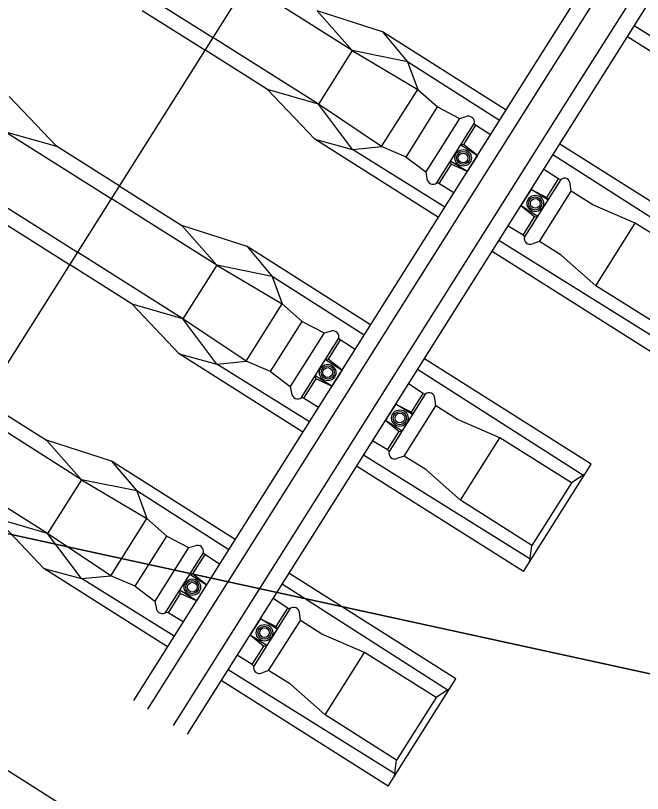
# Model space of a CAD drawing. Extents: x -746176 to -739709, y -1128407 to -1124482.
# Drawn here: x -743171.745 to -743170.262, y -1127095.098 to -1127093.259 of the extents above; entities that cross this region are included whole.
import ezdxf

# ---------------------------------------------------------------- set-up
doc = ezdxf.new("R2010")
doc.units = 0
for name, color, linetype in [('Vrstva 3', 7, 'Continuous'), ('Vrstva 33', 7, 'Continuous'), ('Vrstva 38', 7, 'Continuous'), ('Vrstva 39', 7, 'Continuous'), ('Vrstva 41', 7, 'Continuous'), ('Vrstva 5', 7, 'Continuous')]:
    doc.layers.add(name, color=color, linetype=linetype)

msp = doc.modelspace()

# ---------------------------------------------------------------- linework, layer by layer
at = {"layer": 'Vrstva 3'}
msp.add_lwpolyline([(-743184.0024, -1127091.4584), (-743185.9181, -1127102.24), (-743183.34, -1127102.57), (-743171.62, -1127104.6), (-743164.2111, -1127105.5715), (-743162.4393, -1127095.7933), (-743166.78, -1127095.57), (-743176.42, -1127093.47), (-743180.17, -1127093.19), (-743180.08, -1127092.14)], close=True, dxfattribs=at)
at = {"layer": 'Vrstva 33'}
msp.add_lwpolyline([(-743159.64, -1127094.74), (-743160.17, -1127095.91), (-743166.78, -1127095.57), (-743176.42, -1127093.47), (-743180.17, -1127093.19), (-743180.08, -1127092.14)], dxfattribs=at)
at = {"layer": 'Vrstva 38'}
for p, q in [((-743170.5047, -1127093.3562), (-743170.1844, -1127092.8489)), ((-743170.4716, -1127093.3771), (-743170.1513, -1127092.8697)), ((-743170.4107, -1127093.4155), (-743170.0904, -1127092.9082)), ((-743170.3776, -1127093.4364), (-743170.0574, -1127092.929)), ((-743170.9486, -1127093.342), (-743171.1984, -1127093.1843)), ((-743171.4455, -1127093.2471), (-743171.2972, -1127093.3407)), ((-743170.8773, -1127093.2983), (-743171.0314, -1127093.2483)), ((-743170.9486, -1127093.342), (-743171.0314, -1127093.2483)), ((-743169.8854, -1127093.5306), (-743170.2815, -1127093.2841)), ((-743170.8773, -1127093.2983), (-743170.8175, -1127093.3686)), ((-743170.5847, -1127093.483), (-743170.8773, -1127093.2983)), ((-743169.9028, -1127093.5588), (-743170.2976, -1127093.3096)), ((-743171.1488, -1127093.4344), (-743171.2972, -1127093.3407)), ((-743170.9486, -1127093.342), (-743171.0287, -1127093.4688)), ((-743170.9486, -1127093.342), (-743170.7937, -1127093.4339)), ((-743170.8175, -1127093.3686), (-743170.9486, -1127093.342)), ((-743170.8249, -1127093.8635), (-743170.5046, -1127093.3562)), ((-743170.8175, -1127093.3686), (-743170.7937, -1127093.4339)), ((-743170.6002, -1127093.5076), (-743170.8175, -1127093.3686)), ((-743170.7918, -1127093.8844), (-743170.4716, -1127093.3771)), ((-743170.731, -1127093.9228), (-743170.4107, -1127093.4155)), ((-743171.0374, -1127093.552), (-743171.1488, -1127093.4344)), ((-743171.0287, -1127093.4688), (-743171.1488, -1127093.4344)), ((-743170.8791, -1127093.5692), (-743170.7937, -1127093.4339)), ((-743170.7937, -1127093.4339), (-743170.7466, -1127093.4754)), ((-743170.6979, -1127093.9437), (-743170.3776, -1127093.4364)), ((-743171.7597, -1127093.4507), (-743171.6483, -1127093.5684)), ((-743170.9483, -1127093.5757), (-743171.0287, -1127093.4688)), ((-743170.8214, -1127093.5938), (-743170.7466, -1127093.4754)), ((-743170.7466, -1127093.4754), (-743170.6951, -1127093.5024)), ((-743170.6951, -1127093.5024), (-743170.6794, -1127093.4983)), ((-743170.6217, -1127093.5415), (-743170.6568, -1127093.5189)), ((-743171.7685, -1127093.5339), (-743171.6483, -1127093.5684)), ((-743171.7685, -1127093.5339), (-743171.5187, -1127093.6916)), ((-743171.0374, -1127093.552), (-743170.9483, -1127093.5757)), ((-743170.7449, -1127093.7367), (-743171.0374, -1127093.552)), ((-743171.5, -1127093.662), (-743171.6483, -1127093.5684)), ((-743170.9483, -1127093.5757), (-743170.8791, -1127093.5692)), ((-743170.6856, -1127093.5646), (-743170.6919, -1127093.5654)), ((-743170.6919, -1127093.5654), (-743170.6525, -1127093.5903)), ((-743170.6525, -1127093.5903), (-743170.6856, -1127093.5646)), ((-743170.063, -1127093.8124), (-743170.4577, -1127093.5632)), ((-743170.7293, -1127093.712), (-743170.9483, -1127093.5757)), ((-743170.6525, -1127093.5903), (-743170.6764, -1127093.6283)), ((-743170.0808, -1127093.8401), (-743170.4737, -1127093.5886)), ((-743170.8214, -1127093.5938), (-743170.7748, -1127093.6287)), ((-743170.7147, -1127093.6107), (-743170.7159, -1127093.6034)), ((-743170.6764, -1127093.6283), (-743170.7159, -1127093.6034)), ((-743170.6764, -1127093.6283), (-743170.7147, -1127093.6107)), ((-743170.7748, -1127093.6287), (-743170.7718, -1127093.6447)), ((-743170.4605, -1127093.6456), (-743170.4954, -1127093.623)), ((-743171.5, -1127093.662), (-743171.3516, -1127093.7557)), ((-743170.7079, -1127093.6781), (-743170.7434, -1127093.6562)), ((-743170.4307, -1127093.6744), (-743170.4329, -1127093.6569)), ((-743170.4307, -1127093.6744), (-743170.4329, -1127093.6569)), ((-743170.5254, -1127093.6705), (-743170.5494, -1127093.7084)), ((-743170.4859, -1127093.6954), (-743170.5254, -1127093.6705)), ((-743170.5254, -1127093.6705), (-743170.4879, -1127093.6893)), ((-743170.3796, -1127093.7071), (-743170.4308, -1127093.6745)), ((-743170.3796, -1127093.7071), (-743170.4308, -1127093.6745)), ((-743171.2689, -1127093.8493), (-743171.5187, -1127093.6916)), ((-743170.4879, -1127093.6893), (-743170.4859, -1127093.6954)), ((-743170.5494, -1127093.7084), (-743170.5099, -1127093.7334)), ((-743170.5494, -1127093.7084), (-743170.517, -1127093.7354)), ((-743170.279, -1127093.7499), (-743170.3796, -1127093.7071)), ((-743170.279, -1127093.7499), (-743170.3796, -1127093.7071)), ((-743170.517, -1127093.7354), (-743170.5099, -1127093.7334)), ((-743171.7657, -1127093.7544), (-743171.6174, -1127093.8481)), ((-743171.1975, -1127093.8056), (-743171.3516, -1127093.7557)), ((-743171.2689, -1127093.8493), (-743171.3516, -1127093.7557)), ((-743170.5446, -1127093.7789), (-743170.58, -1127093.757)), ((-743170.3724, -1127093.8979), (-743170.279, -1127093.7499)), ((-743170.1098, -1127093.8567), (-743170.279, -1127093.7499)), ((-743170.2057, -1127094.0379), (-743170.6017, -1127093.7914)), ((-743170.5058, -1127093.7933), (-743170.5225, -1127093.7988)), ((-743170.4544, -1127093.8255), (-743170.5058, -1127093.7933)), ((-743171.1975, -1127093.8056), (-743171.1378, -1127093.8759)), ((-743170.905, -1127093.9903), (-743171.1975, -1127093.8056)), ((-743170.2231, -1127094.0661), (-743170.6178, -1127093.8169)), ((-743170.3724, -1127093.8979), (-743170.4544, -1127093.8255)), ((-743171.4691, -1127093.9417), (-743171.6174, -1127093.8481)), ((-743171.2689, -1127093.8493), (-743171.3489, -1127093.9762)), ((-743171.2689, -1127093.8493), (-743171.114, -1127093.9412)), ((-743171.1378, -1127093.8759), (-743171.2689, -1127093.8493)), ((-743171.1452, -1127094.3708), (-743170.8249, -1127093.8635)), ((-743171.1378, -1127093.8759), (-743171.114, -1127093.9412)), ((-743170.9205, -1127094.0149), (-743171.1378, -1127093.8759)), ((-743171.1121, -1127094.3917), (-743170.7918, -1127093.8844)), ((-743170.2033, -1127094.0047), (-743170.3724, -1127093.8979)), ((-743171.0512, -1127094.4301), (-743170.7309, -1127093.9228)), ((-743171.3577, -1127094.0593), (-743171.4691, -1127093.9417)), ((-743171.3489, -1127093.9762), (-743171.4691, -1127093.9417)), ((-743171.1994, -1127094.0765), (-743171.114, -1127093.9412)), ((-743171.114, -1127093.9412), (-743171.0669, -1127093.9827)), ((-743171.0181, -1127094.451), (-743170.6979, -1127093.9437)), ((-743171.2686, -1127094.0831), (-743171.3489, -1127093.9762)), ((-743171.1416, -1127094.1011), (-743171.0669, -1127093.9827)), ((-743171.0669, -1127093.9827), (-743171.0153, -1127094.0097)), ((-743171.0153, -1127094.0097), (-743170.9996, -1127094.0056)), ((-743170.9419, -1127094.0489), (-743170.977, -1127094.0262)), ((-743171.3577, -1127094.0593), (-743171.2686, -1127094.0831)), ((-743171.0651, -1127094.244), (-743171.3577, -1127094.0593)), ((-743170.3832, -1127094.3197), (-743170.778, -1127094.0705)), ((-743171.2686, -1127094.0831), (-743171.1994, -1127094.0765)), ((-743171.0495, -1127094.2194), (-743171.2686, -1127094.0831)), ((-743171.0058, -1127094.0719), (-743171.0122, -1127094.0727)), ((-743171.0122, -1127094.0727), (-743170.9727, -1127094.0977)), ((-743170.9727, -1127094.0977), (-743171.0058, -1127094.0719)), ((-743171.1416, -1127094.1011), (-743171.0951, -1127094.1361)), ((-743170.9727, -1127094.0977), (-743170.9967, -1127094.1356)), ((-743170.401, -1127094.3474), (-743170.794, -1127094.0959)), ((-743171.035, -1127094.118), (-743171.0362, -1127094.1107)), ((-743170.9967, -1127094.1356), (-743171.0362, -1127094.1107)), ((-743170.9967, -1127094.1356), (-743171.035, -1127094.118)), ((-743171.0951, -1127094.1361), (-743171.092, -1127094.152)), ((-743170.7807, -1127094.1529), (-743170.8157, -1127094.1303)), ((-743171.8202, -1127094.1693), (-743171.6719, -1127094.263)), ((-743171.0282, -1127094.1855), (-743171.0637, -1127094.1635)), ((-743170.8457, -1127094.1778), (-743170.8696, -1127094.2158)), ((-743170.8062, -1127094.2027), (-743170.8457, -1127094.1778)), ((-743170.8457, -1127094.1778), (-743170.8082, -1127094.1966)), ((-743170.751, -1127094.1817), (-743170.7532, -1127094.1643)), ((-743170.751, -1127094.1817), (-743170.7532, -1127094.1643)), ((-743171.5891, -1127094.3566), (-743171.8389, -1127094.1989)), ((-743170.8082, -1127094.1966), (-743170.8062, -1127094.2027)), ((-743170.6999, -1127094.2144), (-743170.7511, -1127094.1818)), ((-743170.6999, -1127094.2144), (-743170.7511, -1127094.1818)), ((-743170.8696, -1127094.2158), (-743170.8302, -1127094.2407)), ((-743170.8696, -1127094.2158), (-743170.8373, -1127094.2428)), ((-743170.5992, -1127094.2573), (-743170.6999, -1127094.2144)), ((-743170.5992, -1127094.2573), (-743170.6999, -1127094.2144)), ((-743170.8373, -1127094.2428), (-743170.8302, -1127094.2407)), ((-743171.5178, -1127094.313), (-743171.6719, -1127094.263)), ((-743171.5891, -1127094.3566), (-743171.6719, -1127094.263)), ((-743170.8649, -1127094.2862), (-743170.9003, -1127094.2643)), ((-743170.6926, -1127094.4052), (-743170.5992, -1127094.2573)), ((-743170.4301, -1127094.364), (-743170.5992, -1127094.2573)), ((-743170.5259, -1127094.5452), (-743170.922, -1127094.2987)), ((-743170.8261, -1127094.3006), (-743170.8427, -1127094.3062)), ((-743170.7746, -1127094.3328), (-743170.8261, -1127094.3006)), ((-743171.5178, -1127094.313), (-743171.4581, -1127094.3832)), ((-743171.2252, -1127094.4977), (-743171.5178, -1127094.313)), ((-743170.5434, -1127094.5734), (-743170.9381, -1127094.3242)), ((-743170.5434, -1127094.5734), (-743170.3832, -1127094.3197)), ((-743170.6926, -1127094.4052), (-743170.7746, -1127094.3328)), ((-743170.3982, -1127094.3434), (-743170.4301, -1127094.364)), ((-743171.5891, -1127094.3566), (-743171.6692, -1127094.4835)), ((-743171.5891, -1127094.3566), (-743171.4342, -1127094.4485)), ((-743171.4581, -1127094.3832), (-743171.5891, -1127094.3566)), ((-743170.4301, -1127094.364), (-743170.5235, -1127094.512)), ((-743171.4654, -1127094.8782), (-743171.1452, -1127094.3708)), ((-743171.4581, -1127094.3832), (-743171.4342, -1127094.4485)), ((-743171.2408, -1127094.5223), (-743171.4581, -1127094.3832)), ((-743171.4324, -1127094.899), (-743171.1121, -1127094.3917)), ((-743170.5235, -1127094.512), (-743170.6926, -1127094.4052)), ((-743171.3715, -1127094.9375), (-743171.0512, -1127094.4301)), ((-743171.6779, -1127094.5666), (-743171.7893, -1127094.449)), ((-743171.6692, -1127094.4835), (-743171.7893, -1127094.449)), ((-743171.5196, -1127094.5838), (-743171.4342, -1127094.4485)), ((-743171.4342, -1127094.4485), (-743171.3871, -1127094.49)), ((-743171.3384, -1127094.9583), (-743171.0181, -1127094.451)), ((-743171.5888, -1127094.5904), (-743171.6692, -1127094.4835)), ((-743171.4619, -1127094.6084), (-743171.3871, -1127094.49)), ((-743171.3871, -1127094.49), (-743171.3356, -1127094.517)), ((-743171.3356, -1127094.517), (-743171.3199, -1127094.5129)), ((-743170.5284, -1127094.5497), (-743170.5235, -1127094.512)), ((-743171.2622, -1127094.5562), (-743171.2973, -1127094.5335)), ((-743171.6779, -1127094.5666), (-743171.5888, -1127094.5904)), ((-743171.3854, -1127094.7513), (-743171.6779, -1127094.5666)), ((-743171.5888, -1127094.5904), (-743171.5196, -1127094.5838)), ((-743171.3261, -1127094.5792), (-743171.3325, -1127094.58)), ((-743171.3325, -1127094.58), (-743171.293, -1127094.605)), ((-743171.293, -1127094.605), (-743171.3261, -1127094.5792)), ((-743170.7035, -1127094.827), (-743171.0982, -1127094.5778)), ((-743171.3698, -1127094.7267), (-743171.5888, -1127094.5904)), ((-743170.7213, -1127094.8547), (-743171.1142, -1127094.6032)), ((-743171.4619, -1127094.6084), (-743171.4153, -1127094.6434)), ((-743171.3552, -1127094.6253), (-743171.3564, -1127094.618)), ((-743171.317, -1127094.6429), (-743171.3564, -1127094.618)), ((-743171.293, -1127094.605), (-743171.317, -1127094.6429)), ((-743171.317, -1127094.6429), (-743171.3552, -1127094.6253)), ((-743171.101, -1127094.6602), (-743171.136, -1127094.6376)), ((-743171.4153, -1127094.6434), (-743171.4123, -1127094.6593)), ((-743171.3484, -1127094.6928), (-743171.384, -1127094.6709)), ((-743171.0713, -1127094.689), (-743171.0734, -1127094.6716)), ((-743171.0713, -1127094.689), (-743171.0734, -1127094.6716)), ((-743171.1659, -1127094.6851), (-743171.1899, -1127094.7231)), ((-743171.1264, -1127094.71), (-743171.1659, -1127094.6851)), ((-743171.1659, -1127094.6851), (-743171.1284, -1127094.7039)), ((-743171.0202, -1127094.7217), (-743171.0713, -1127094.6891)), ((-743171.0202, -1127094.7217), (-743171.0713, -1127094.6891)), ((-743171.1284, -1127094.7039), (-743171.1264, -1127094.71)), ((-743171.1899, -1127094.7231), (-743171.1504, -1127094.748)), ((-743171.1899, -1127094.7231), (-743171.1575, -1127094.7501)), ((-743170.9195, -1127094.7646), (-743171.0202, -1127094.7217)), ((-743170.9195, -1127094.7646), (-743171.0202, -1127094.7217)), ((-743171.1575, -1127094.7501), (-743171.1504, -1127094.748)), ((-743171.0129, -1127094.9126), (-743170.9195, -1127094.7646)), ((-743170.7504, -1127094.8713), (-743170.9195, -1127094.7646)), ((-743171.1851, -1127094.7935), (-743171.2206, -1127094.7716)), ((-743170.8462, -1127095.0525), (-743171.2423, -1127094.806)), ((-743171.1463, -1127094.8079), (-743171.163, -1127094.8135)), ((-743171.0949, -1127094.8401), (-743171.1463, -1127094.8079)), ((-743170.8636, -1127095.0807), (-743171.2584, -1127094.8315)), ((-743171.0129, -1127094.9126), (-743171.0949, -1127094.8401)), ((-743170.8636, -1127095.0807), (-743170.7035, -1127094.827)), ((-743170.7184, -1127094.8507), (-743170.7504, -1127094.8713)), ((-743170.7504, -1127094.8713), (-743170.8438, -1127095.0193)), ((-743170.8438, -1127095.0193), (-743171.0129, -1127094.9126)), ((-743170.8487, -1127095.057), (-743170.8438, -1127095.0193))]:
    msp.add_line(p, q, dxfattribs=at)
for points in [[(-743171.7302, -1127093.02), (-743171.6832, -1127093.0616), (-743171.5283, -1127093.1534), (-743171.2785, -1127093.3111)], [(-743170.8214, -1127093.5938), (-743170.8791, -1127093.5692), (-743171.0287, -1127093.4688), (-743171.2785, -1127093.3111)], [(-743170.6951, -1127093.5024), (-743170.7748, -1127093.6287)], [(-743170.7485, -1127093.655), (-743170.66, -1127093.5148)], [(-743170.6568, -1127093.5189), (-743170.6856, -1127093.5646)], [(-743170.6568, -1127093.5189), (-743170.66, -1127093.5148)], [(-743172.0505, -1127093.5273), (-743172.0034, -1127093.5689), (-743171.8485, -1127093.6608), (-743171.5987, -1127093.8185)], [(-743170.7147, -1127093.6107), (-743170.7434, -1127093.6562)], [(-743170.4554, -1127093.6471), (-743170.5411, -1127093.7828)], [(-743170.488, -1127093.6892), (-743170.4605, -1127093.6456)], [(-743170.4605, -1127093.6456), (-743170.4554, -1127093.6471)], [(-743170.4605, -1127093.6456), (-743170.4554, -1127093.6471)], [(-743170.7434, -1127093.6562), (-743170.7485, -1127093.655)], [(-743170.5058, -1127093.7933), (-743170.4307, -1127093.6744)], [(-743170.5446, -1127093.7789), (-743170.5171, -1127093.7353)], [(-743170.5446, -1127093.7789), (-743170.5411, -1127093.7828)], [(-743171.1416, -1127094.1011), (-743171.1994, -1127094.0765), (-743171.3489, -1127093.9762), (-743171.5987, -1127093.8185)], [(-743171.0153, -1127094.0097), (-743171.0951, -1127094.1361)], [(-743171.0688, -1127094.1623), (-743170.9803, -1127094.0221)], [(-743170.977, -1127094.0262), (-743171.0058, -1127094.0719)], [(-743170.977, -1127094.0262), (-743170.9803, -1127094.0221)], [(-743171.035, -1127094.118), (-743171.0637, -1127094.1635)], [(-743171.0637, -1127094.1635), (-743171.0688, -1127094.1623)], [(-743170.7757, -1127094.1544), (-743170.8613, -1127094.2901)], [(-743170.8083, -1127094.1966), (-743170.7807, -1127094.1529)], [(-743170.7807, -1127094.1529), (-743170.7757, -1127094.1544)], [(-743170.7807, -1127094.1529), (-743170.7757, -1127094.1544)], [(-743170.8261, -1127094.3006), (-743170.751, -1127094.1817)], [(-743170.8649, -1127094.2862), (-743170.8374, -1127094.2427)], [(-743170.8649, -1127094.2862), (-743170.8613, -1127094.2901)], [(-743171.4619, -1127094.6084), (-743171.5196, -1127094.5838), (-743171.6692, -1127094.4835), (-743171.919, -1127094.3258)], [(-743171.3356, -1127094.517), (-743171.4153, -1127094.6434)], [(-743171.3891, -1127094.6697), (-743171.3005, -1127094.5295)], [(-743171.2973, -1127094.5335), (-743171.3005, -1127094.5295)], [(-743171.2973, -1127094.5335), (-743171.3261, -1127094.5792)], [(-743171.3552, -1127094.6253), (-743171.384, -1127094.6709)], [(-743171.384, -1127094.6709), (-743171.3891, -1127094.6697)], [(-743171.0959, -1127094.6617), (-743171.1816, -1127094.7974)], [(-743171.1285, -1127094.7039), (-743171.101, -1127094.6602)], [(-743171.101, -1127094.6602), (-743171.0959, -1127094.6617)], [(-743171.101, -1127094.6602), (-743171.0959, -1127094.6617)], [(-743171.1463, -1127094.8079), (-743171.0713, -1127094.689)], [(-743171.1851, -1127094.7935), (-743171.1576, -1127094.75)], [(-743171.1851, -1127094.7935), (-743171.1816, -1127094.7974)]]:
    msp.add_lwpolyline(points, dxfattribs=at)
for centre, radius in [((-743170.6863, -1127093.5959), 0.0195), ((-743170.6863, -1127093.5959), 0.0155), ((-743170.6863, -1127093.5959), 0.0115), ((-743170.5156, -1127093.7036), 0.0195), ((-743170.5156, -1127093.7036), 0.0155), ((-743170.5156, -1127093.7036), 0.0115), ((-743171.0066, -1127094.1032), 0.0195), ((-743171.0066, -1127094.1032), 0.0155), ((-743171.0066, -1127094.1032), 0.0115), ((-743170.8359, -1127094.211), 0.0195), ((-743170.8359, -1127094.211), 0.0155), ((-743170.8359, -1127094.211), 0.0115), ((-743171.3269, -1127094.6106), 0.0195), ((-743171.3269, -1127094.6106), 0.0155), ((-743171.3269, -1127094.6106), 0.0115), ((-743171.1561, -1127094.7183), 0.0195), ((-743171.1561, -1127094.7183), 0.0155), ((-743171.1561, -1127094.7183), 0.0115)]:
    msp.add_circle(centre, radius, dxfattribs=at)
for centre, radius, start, end in [((-743170.674, -1127093.5115), 0.0143, 346.7248, 112.2532), ((-743170.7575, -1127093.6439), 0.0143, 183.2195, 308.7478), ((-743170.4466, -1127093.6575), 0.0137, 2.1748, 130.3968), ((-743170.4466, -1127093.6575), 0.0137, 2.1748, 130.3968), ((-743170.5279, -1127093.7863), 0.0137, 165.0758, 293.2978), ((-743170.9942, -1127094.0189), 0.0143, 346.7248, 112.2532), ((-743171.0777, -1127094.1512), 0.0143, 183.2195, 308.7478), ((-743170.7668, -1127094.1648), 0.0137, 2.1748, 130.3968), ((-743170.7668, -1127094.1648), 0.0137, 2.1748, 130.3968), ((-743170.8481, -1127094.2936), 0.0137, 165.0758, 293.2978), ((-743171.3145, -1127094.5262), 0.0143, 346.7248, 112.2532), ((-743171.0871, -1127094.6721), 0.0137, 2.1748, 130.3968), ((-743171.0871, -1127094.6721), 0.0137, 2.1748, 130.3968), ((-743171.398, -1127094.6585), 0.0143, 183.2195, 308.7478), ((-743171.1684, -1127094.8009), 0.0137, 165.0758, 293.2978)]:
    msp.add_arc(centre, radius, start, end, dxfattribs=at)
at = {"layer": 'Vrstva 39'}
msp.add_line((-743171.5925, -1127095.1526), (-743172.1992, -1127094.7696), dxfattribs=at)
at = {"layer": 'Vrstva 41'}
msp.add_lwpolyline([(-743169.5301, -1127090.5416), (-743178.7118, -1127105.0859)], dxfattribs=at)
at = {"layer": 'Vrstva 5'}
msp.add_lwpolyline([(-743094.82, -1126957.905), (-743108.67, -1126985.4), (-743116.735, -1126998.84), (-743124.8, -1127012.28), (-743150.075, -1127051.72), (-743175.35, -1127091.16), (-743176.93, -1127091.485), (-743178.51, -1127091.81), (-743180.08, -1127092.14), (-743180.17, -1127093.19), (-743178.295, -1127093.33), (-743176.42, -1127093.47), (-743166.78, -1127095.57), (-743163.475, -1127095.74), (-743160.17, -1127095.91), (-743159.64, -1127094.74), (-743153.71, -1127081.77), (-743147.78, -1127068.8), (-743136.47, -1127047.12), (-743114.785, -1127013.02), (-743087.685, -1126970.495), (-743082.27, -1126962.07), (-743073.035, -1126947.525)], dxfattribs=at)

doc.saveas('drawing.dxf')
